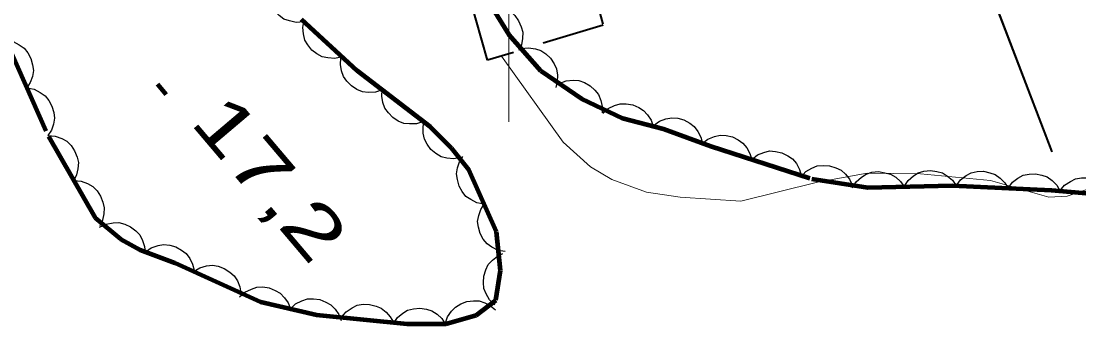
# Model space of a CAD drawing. Extents: x 386081 to 389416, y 5130568 to 5134082.
# Drawn here: x 387771.9 to 387832.9, y 5132378.3 to 5132395.8 of the extents above; entities that cross this region are included whole.
import ezdxf

# ---------------------------------------------------------------- set-up
doc = ezdxf.new("R2010")
doc.units = 0
doc.header["$LTSCALE"] = 1.2
doc.linetypes.add('DOT_DASHED', pattern=[7.7, 5, -1.2, 0.3, -1.2])
doc.linetypes.add('MEDIUM_DASHED', pattern=[4.5, 3, -1.5])
for name, color, linetype, lineweight in [('2', 7, 'Continuous', 13), ('3', 7, 'Continuous', 140), ('31', 7, 'Continuous', 70), ('37', 7, 'Continuous', 13), ('44', 7, 'Continuous', 25), ('61', 7, 'Continuous', 13)]:
    doc.layers.add(name, color=color, linetype=linetype, lineweight=lineweight)

msp = doc.modelspace()

# ---------------------------------------------------------------- linework, layer by layer
at = {"layer": '2'}
msp.add_lwpolyline([(387848.35, 5132391.25), (387846.67, 5132389.44), (387844.61, 5132387.87), (387843.17, 5132386.31), (387841.99, 5132386.48), (387839.75, 5132387.21), (387838.06, 5132387.38), (387836.51, 5132387.06), (387834.45, 5132386.48), (387832.2, 5132385.72), (387831.14, 5132385.65), (387827.78, 5132386.61), (387823.73, 5132387.01), (387820.67, 5132387.05), (387817.8, 5132386.53), (387813.37, 5132385.43), (387809.87, 5132385.65), (387807.94, 5132385.95), (387805.94, 5132386.67), (387804.7, 5132387.41), (387803.14, 5132388.82), (387799.57, 5132393.79)], dxfattribs=at)
at = {"layer": '3'}
msp.add_line((387779.73, 5132392.18), (387780.24, 5132391.57), dxfattribs=at)
at = {"layer": '31', "linetype": 'MEDIUM_DASHED', "lineweight": 35}
msp.add_lwpolyline([(387803.07, 5132404.32), (387805.43, 5132395.58), (387798.77, 5132393.55), (387796.34, 5132402.16)], close=True, dxfattribs=at)
at = {"layer": '37', "lineweight": 25}
for p, q in [((387831.31, 5132388.26), (387815.16, 5132430.46)), ((387831.35, 5132388.28), (387827.78, 5132397.62))]:
    msp.add_line(p, q, dxfattribs=at)
at = {"layer": '44', "linetype": 'DOT_DASHED', "lineweight": 90}
for points in [[(387797.55, 5132399), (387800, 5132395.04), (387801.85, 5132392.94), (387804.2, 5132391.33), (387806.56, 5132390.21), (387808.92, 5132389.59), (387811.65, 5132388.59), (387817.48, 5132386.72), (387820.71, 5132386.22), (387825.57, 5132386.33), (387831.29, 5132386.07), (387837.01, 5132385.55)], [(387795.47, 5132389.72), (387791.26, 5132392.94), (387788.05, 5132395.91)], [(387770.88, 5132394.97), (387773.45, 5132389.16), (387776.15, 5132384.46), (387777.63, 5132383.23), (387778.74, 5132382.61), (387780.73, 5132381.86), (387785.68, 5132379.62), (387788.91, 5132378.87), (387794.13, 5132378.36), (387796.37, 5132378.36), (387798.12, 5132378.85), (387799.24, 5132379.71), (387799.51, 5132381.43), (387799.28, 5132383.66), (387797.69, 5132387.24), (387796.7, 5132388.48), (387795.47, 5132389.72)]]:
    msp.add_lwpolyline(points, dxfattribs=at)
at = {"layer": '44'}
for points in [[(387788.16, 5132395.77), (387787.74, 5132395.74), (387787.35, 5132395.82), (387787.03, 5132395.93), (387786.75, 5132396.14), (387786.49, 5132396.4), (387786.3, 5132396.73), (387786.17, 5132397.03), (387786.14, 5132397.38), (387786.16, 5132397.75), (387786.26, 5132398.1)], [(387798.99, 5132396.67), (387799.41, 5132396.66), (387799.79, 5132396.52), (387800.09, 5132396.37), (387800.34, 5132396.13), (387800.56, 5132395.83), (387800.71, 5132395.48), (387800.8, 5132395.17), (387800.79, 5132394.81), (387800.72, 5132394.45), (387800.57, 5132394.12)], [(387790.38, 5132393.75), (387789.97, 5132393.66), (387789.57, 5132393.69), (387789.24, 5132393.75), (387788.93, 5132393.92), (387788.64, 5132394.14), (387788.41, 5132394.45), (387788.24, 5132394.72), (387788.15, 5132395.07), (387788.12, 5132395.44), (387788.18, 5132395.79)], [(387771, 5132394.7), (387771.41, 5132394.63), (387771.77, 5132394.44), (387772.04, 5132394.26), (387772.26, 5132393.98), (387772.44, 5132393.66), (387772.53, 5132393.29), (387772.58, 5132392.96), (387772.52, 5132392.62), (387772.4, 5132392.27), (387772.21, 5132391.96)], [(387800.71, 5132394.23), (387801.13, 5132394.28), (387801.53, 5132394.21), (387801.84, 5132394.12), (387802.14, 5132393.92), (387802.4, 5132393.67), (387802.61, 5132393.34), (387802.75, 5132393.05), (387802.8, 5132392.7), (387802.79, 5132392.33), (387802.7, 5132391.98)], [(387792.69, 5132391.85), (387792.3, 5132391.71), (387791.89, 5132391.7), (387791.56, 5132391.74), (387791.24, 5132391.87), (387790.92, 5132392.07), (387790.66, 5132392.35), (387790.47, 5132392.61), (387790.35, 5132392.94), (387790.29, 5132393.31), (387790.31, 5132393.67)], [(387772.21, 5132391.96), (387772.62, 5132391.89), (387772.98, 5132391.7), (387773.26, 5132391.51), (387773.48, 5132391.24), (387773.65, 5132390.91), (387773.75, 5132390.54), (387773.79, 5132390.22), (387773.74, 5132389.87), (387773.62, 5132389.52), (387773.42, 5132389.22)], [(387802.91, 5132392.22), (387803.3, 5132392.37), (387803.7, 5132392.4), (387804.03, 5132392.38), (387804.36, 5132392.27), (387804.68, 5132392.08), (387804.96, 5132391.82), (387805.17, 5132391.57), (387805.3, 5132391.24), (387805.38, 5132390.88), (387805.38, 5132390.52)], [(387795.07, 5132390.02), (387794.68, 5132389.89), (387794.27, 5132389.88), (387793.94, 5132389.91), (387793.62, 5132390.05), (387793.31, 5132390.25), (387793.05, 5132390.53), (387792.85, 5132390.79), (387792.73, 5132391.12), (387792.67, 5132391.49), (387792.69, 5132391.85)], [(387805.42, 5132390.51), (387805.73, 5132390.78), (387806.1, 5132390.95), (387806.42, 5132391.05), (387806.77, 5132391.05), (387807.14, 5132390.98), (387807.49, 5132390.83), (387807.77, 5132390.66), (387808, 5132390.4), (387808.2, 5132390.09), (387808.32, 5132389.75)], [(387808.34, 5132389.8), (387808.68, 5132390.05), (387809.06, 5132390.18), (387809.39, 5132390.24), (387809.74, 5132390.21), (387810.09, 5132390.11), (387810.43, 5132389.92), (387810.69, 5132389.73), (387810.9, 5132389.45), (387811.07, 5132389.12), (387811.16, 5132388.77)], [(387797.23, 5132387.94), (387796.82, 5132387.87), (387796.42, 5132387.91), (387796.1, 5132387.99), (387795.79, 5132388.17), (387795.51, 5132388.41), (387795.29, 5132388.72), (387795.13, 5132389), (387795.06, 5132389.35), (387795.05, 5132389.72), (387795.12, 5132390.07)], [(387773.42, 5132389.21), (387773.84, 5132389.18), (387774.22, 5132389.04), (387774.5, 5132388.88), (387774.75, 5132388.63), (387774.96, 5132388.32), (387775.1, 5132387.96), (387775.18, 5132387.65), (387775.15, 5132387.3), (387775.07, 5132386.94), (387774.91, 5132386.61)], [(387811.15, 5132388.75), (387811.48, 5132389.01), (387811.86, 5132389.16), (387812.18, 5132389.23), (387812.53, 5132389.22), (387812.89, 5132389.13), (387813.23, 5132388.96), (387813.5, 5132388.78), (387813.72, 5132388.5), (387813.9, 5132388.18), (387814.01, 5132387.83)], [(387814.01, 5132387.83), (387814.33, 5132388.09), (387814.71, 5132388.24), (387815.03, 5132388.32), (387815.38, 5132388.3), (387815.75, 5132388.22), (387816.09, 5132388.04), (387816.36, 5132387.86), (387816.58, 5132387.59), (387816.76, 5132387.26), (387816.86, 5132386.92)], [(387798.57, 5132385.26), (387798.16, 5132385.33), (387797.8, 5132385.52), (387797.52, 5132385.7), (387797.3, 5132385.98), (387797.13, 5132386.3), (387797.03, 5132386.67), (387796.98, 5132387), (387797.04, 5132387.34), (387797.16, 5132387.69), (387797.35, 5132388)], [(387816.84, 5132386.82), (387817.12, 5132387.13), (387817.47, 5132387.33), (387817.78, 5132387.46), (387818.13, 5132387.49), (387818.5, 5132387.47), (387818.86, 5132387.35), (387819.16, 5132387.21), (387819.42, 5132386.98), (387819.65, 5132386.69), (387819.8, 5132386.36)], [(387819.79, 5132386.2), (387820.02, 5132386.55), (387820.33, 5132386.81), (387820.61, 5132386.99), (387820.94, 5132387.09), (387821.31, 5132387.13), (387821.69, 5132387.07), (387822.01, 5132386.99), (387822.31, 5132386.81), (387822.58, 5132386.56), (387822.79, 5132386.27)], [(387822.79, 5132386.27), (387823.02, 5132386.62), (387823.33, 5132386.88), (387823.61, 5132387.06), (387823.94, 5132387.16), (387824.31, 5132387.2), (387824.69, 5132387.14), (387825.01, 5132387.06), (387825.3, 5132386.87), (387825.58, 5132386.63), (387825.79, 5132386.33)], [(387825.79, 5132386.32), (387826.04, 5132386.65), (387826.37, 5132386.9), (387826.66, 5132387.06), (387827, 5132387.13), (387827.37, 5132387.15), (387827.74, 5132387.06), (387828.05, 5132386.96), (387828.34, 5132386.75), (387828.6, 5132386.49), (387828.79, 5132386.18)], [(387774.91, 5132386.61), (387775.33, 5132386.58), (387775.71, 5132386.44), (387776, 5132386.28), (387776.25, 5132386.03), (387776.46, 5132385.72), (387776.59, 5132385.36), (387776.67, 5132385.05), (387776.65, 5132384.7), (387776.57, 5132384.33), (387776.41, 5132384.01)], [(387828.79, 5132386.18), (387829.04, 5132386.52), (387829.36, 5132386.76), (387829.65, 5132386.92), (387830, 5132386.99), (387830.37, 5132387.01), (387830.74, 5132386.93), (387831.05, 5132386.83), (387831.34, 5132386.62), (387831.6, 5132386.35), (387831.78, 5132386.05)], [(387831.78, 5132386.03), (387832.05, 5132386.35), (387832.39, 5132386.57), (387832.68, 5132386.72), (387833.03, 5132386.78), (387833.4, 5132386.78), (387833.77, 5132386.68), (387834.07, 5132386.56), (387834.35, 5132386.34), (387834.6, 5132386.07), (387834.77, 5132385.75)], [(387799.79, 5132382.52), (387799.38, 5132382.59), (387799.01, 5132382.78), (387798.74, 5132382.96), (387798.52, 5132383.24), (387798.34, 5132383.56), (387798.25, 5132383.93), (387798.2, 5132384.25), (387798.26, 5132384.6), (387798.38, 5132384.95), (387798.57, 5132385.26)], [(387776.4, 5132383.92), (387776.78, 5132384.1), (387777.18, 5132384.17), (387777.51, 5132384.19), (387777.85, 5132384.1), (387778.18, 5132383.95), (387778.48, 5132383.71), (387778.71, 5132383.48), (387778.88, 5132383.16), (387778.99, 5132382.81), (387779.02, 5132382.45)], [(387779.04, 5132382.5), (387779.38, 5132382.74), (387779.77, 5132382.87), (387780.09, 5132382.93), (387780.44, 5132382.89), (387780.8, 5132382.79), (387781.13, 5132382.6), (387781.39, 5132382.41), (387781.6, 5132382.12), (387781.76, 5132381.79), (387781.85, 5132381.44)], [(387799.2, 5132379.45), (387798.89, 5132379.73), (387798.69, 5132380.08), (387798.56, 5132380.39), (387798.53, 5132380.74), (387798.55, 5132381.11), (387798.67, 5132381.47), (387798.81, 5132381.77), (387799.05, 5132382.03), (387799.34, 5132382.26), (387799.66, 5132382.41)], [(387781.82, 5132381.37), (387782.17, 5132381.59), (387782.57, 5132381.69), (387782.9, 5132381.73), (387783.24, 5132381.67), (387783.59, 5132381.55), (387783.91, 5132381.33), (387784.16, 5132381.12), (387784.35, 5132380.83), (387784.49, 5132380.49), (387784.55, 5132380.13)], [(387784.47, 5132379.9), (387784.78, 5132380.18), (387785.15, 5132380.36), (387785.46, 5132380.47), (387785.81, 5132380.48), (387786.18, 5132380.42), (387786.53, 5132380.28), (387786.82, 5132380.12), (387787.06, 5132379.86), (387787.27, 5132379.56), (387787.4, 5132379.22)], [(387787.4, 5132379.22), (387787.7, 5132379.51), (387788.07, 5132379.68), (387788.38, 5132379.79), (387788.73, 5132379.8), (387789.1, 5132379.75), (387789.45, 5132379.6), (387789.74, 5132379.44), (387789.98, 5132379.19), (387790.19, 5132378.88), (387790.32, 5132378.54)], [(387790.35, 5132378.73), (387790.62, 5132379.05), (387790.96, 5132379.28), (387791.25, 5132379.42), (387791.6, 5132379.48), (387791.97, 5132379.47), (387792.34, 5132379.37), (387792.64, 5132379.25), (387792.92, 5132379.03), (387793.16, 5132378.75), (387793.34, 5132378.44)], [(387793.33, 5132378.36), (387793.57, 5132378.71), (387793.88, 5132378.96), (387794.16, 5132379.13), (387794.5, 5132379.22), (387794.87, 5132379.26), (387795.25, 5132379.19), (387795.56, 5132379.1), (387795.86, 5132378.91), (387796.13, 5132378.66), (387796.33, 5132378.36)], [(387796.33, 5132378.35), (387796.46, 5132378.75), (387796.7, 5132379.08), (387796.93, 5132379.32), (387797.23, 5132379.5), (387797.57, 5132379.63), (387797.96, 5132379.67), (387798.28, 5132379.67), (387798.62, 5132379.56), (387798.95, 5132379.39), (387799.22, 5132379.16)]]:
    msp.add_lwpolyline(points, dxfattribs=at)
at = {"layer": '61'}
msp.add_line((387800, 5132390), (387800, 5132410), dxfattribs=at)

# ---------------------------------------------------------------- texts
at = {"layer": '3', "width": 1.4}
msp.add_text('17,2   ', height=3, rotation=310.294, dxfattribs=at).set_placement((387781.56, 5132389.96))

doc.saveas('drawing.dxf')
